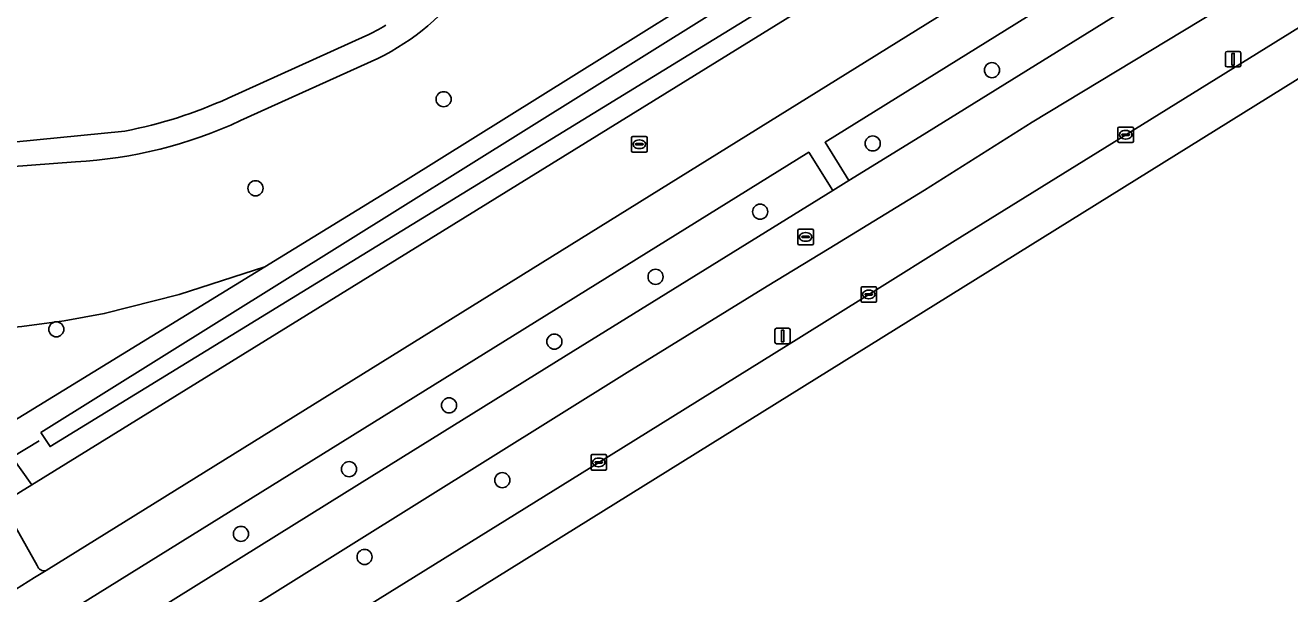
# Model space of a CAD drawing. Extents: x 159352 to 160617, y 385888 to 387323.
# Drawn here: x 160134.7 to 160216.6, y 386198 to 386234.8 of the extents above; entities that cross this region are included whole.
import ezdxf

# ---------------------------------------------------------------- set-up
doc = ezdxf.new("R2010")
doc.units = 0
for name, color, linetype in [('IMGEO_Berm_groen', 7, 'Continuous'), ('IMGEO_Boom', 7, 'Continuous'), ('IMGEO_Duiker', 7, 'Continuous'), ('IMGEO_Fietspad_open', 7, 'Continuous'), ('IMGEO_Groenvoorziening', 7, 'Continuous'), ('IMGEO_Kolk', 7, 'Continuous'), ('IMGEO_Lichtmast', 7, 'Continuous'), ('IMGEO_Oever', 7, 'Continuous'), ('IMGEO_Rijbaan_regionaal_gesloten', 7, 'Continuous'), ('IMGEO_Rioolput', 7, 'Continuous'), ('IMGEO_Voetpad_halfverhard', 7, 'Continuous'), ('IMGEO_Voetpad_open', 7, 'Continuous'), ('IMGEO_Waterloop', 7, 'Continuous')]:
    doc.layers.add(name, color=color, linetype=linetype)

msp = doc.modelspace()

# ---------------------------------------------------------------- linework, layer by layer
at = {"layer": 'IMGEO_Berm_groen'}
for points in [[(160136.085, 386199.531), (160197.562, 386237.706), (160217.361, 386250), (160280.651, 386289.3)], [(160171.867, 386206.529), (160184.825, 386214.566), (160189.351, 386217.397), (160194.944, 386220.881), (160205.986, 386227.734), (160241.902, 386250), (160277.498, 386272.097), (160275.395, 386275.45), (160269.644, 386271.829), (160255.723, 386262.972), (160236.826, 386251.306), (160234.731, 386250), (160213.006, 386236.458), (160199.927, 386228.554), (160192.964, 386224.15), (160186.78, 386220.38), (160182.769, 386217.937), (160173.706, 386212.336), (160115.309, 386175.902), (160101.901, 386167.553), (160088.642, 386159.467), (160065.261, 386144.977)], [(160246.681, 386273.941), (160243.381, 386272.099), (160194.655, 386241.835), (160135.165, 386205.072), (160133.244, 386203.89), (160135.508, 386199.847)], [(160133.731, 386191.045), (160156.375, 386205.145), (160169.753, 386213.457), (160187.028, 386224.128), (160185.469, 386226.597), (160096.185, 386171.203), (160050.908, 386143.09), (160041.718, 386137.377), (160049.066, 386140.248), (160050.388, 386140.751), (160052.071, 386141.461), (160053.799, 386142.268), (160056.828, 386143.76)], [(160042.68, 386126.386), (160046.058, 386128.51), (160064.508, 386139.98), (160081.645, 386150.538), (160096.502, 386159.782), (160103.887, 386164.356), (160111.454, 386169.036), (160120.159, 386174.467), (160171.867, 386206.529)]]:
    msp.add_lwpolyline(points, dxfattribs=at)
msp.add_lwpolyline([(160248.39, 386262.115), (160270.987, 386276.149), (160281.169, 386282.496), (160279.599, 386285.074), (160223.144, 386250), (160186.527, 386227.251), (160188.063, 386224.767), (160192.657, 386227.605), (160210.991, 386238.977), (160228.15, 386249.655), (160228.71, 386250)], close=True, dxfattribs=at)
msp.add_arc((160135.955, 386199.979), 0.466, 196.41507, 286.16939, dxfattribs=at)
at = {"layer": 'IMGEO_Boom'}
for centre in [(160197.33, 386231.918), (160161.821, 386230.033), (160189.606, 386227.172), (160149.639, 386224.271), (160182.316, 386222.754), (160175.546, 386218.538), (160136.742, 386215.141), (160168.993, 386214.346), (160162.173, 386210.218), (160155.696, 386206.09), (160165.621, 386205.378), (160148.698, 386201.899), (160156.703, 386200.408)]:
    msp.add_circle(centre, 0.489, dxfattribs=at)
at = {"layer": 'IMGEO_Duiker'}
msp.add_lwpolyline([(160135.621, 386207.93), (160133.887, 386206.86), (160132.115, 386205.766), (160130.696, 386204.891), (160128.759, 386203.695), (160127.115, 386202.681)], dxfattribs=at)
at = {"layer": 'IMGEO_Fietspad_open'}
for points in [[(160330.624, 386313.388), (160330.412, 386313.221), (160330.186, 386313.073), (160328.403, 386311.966), (160325.809, 386310.37), (160318.329, 386305.703), (160298.174, 386293.075), (160283.89, 386284.19), (160282.287, 386283.193), (160281.169, 386282.496), (160270.987, 386276.149), (160248.39, 386262.115), (160228.71, 386250), (160228.15, 386249.655), (160210.991, 386238.977), (160192.657, 386227.605), (160188.063, 386224.767), (160187.028, 386224.128), (160169.753, 386213.457), (160156.375, 386205.145), (160133.731, 386191.045)], [(160065.261, 386144.977), (160088.642, 386159.467), (160101.901, 386167.553), (160115.309, 386175.902), (160173.706, 386212.336), (160182.769, 386217.937), (160186.78, 386220.38), (160192.964, 386224.15), (160199.927, 386228.554), (160213.006, 386236.458), (160234.731, 386250), (160236.826, 386251.306), (160255.723, 386262.972), (160269.644, 386271.829), (160275.395, 386275.45), (160287.853, 386283), (160305.212, 386293.736), (160327.587, 386307.586), (160329.719, 386308.905), (160330.274, 386309.249), (160331.998, 386310.35)]]:
    msp.add_lwpolyline(points, dxfattribs=at)
at = {"layer": 'IMGEO_Groenvoorziening'}
for points in [[(160119.386, 386220.008), (160124.238, 386215.081), (160128.539, 386214.963), (160131.618, 386215.074), (160134.519, 386215.325), (160137.245, 386215.688), (160139.844, 386216.164), (160144.691, 386217.391), (160150.235, 386219.185), (160159.353, 386224.775), (160192.217, 386245.298), (160193.548, 386251.151), (160174.03, 386253.715), (160163.47, 386237.575)], [(160147.861, 386230.098), (160156.776, 386234.134)], [(160157.571, 386232.662), (160148.667, 386228.647)], [(160119.974, 386226.544), (160132.602, 386227.115), (160141.183, 386227.971)], [(160137.992, 386225.984), (160127.983, 386225.217), (160121.007, 386224.936)], [(160132.115, 386205.766), (160133.082, 386204.179), (160133.244, 386203.89), (160135.165, 386205.072), (160133.887, 386206.86), (160132.742, 386208.461), (160150.235, 386219.185), (160144.691, 386217.391), (160139.844, 386216.164), (160137.245, 386215.688), (160134.519, 386215.325), (160131.618, 386215.074), (160128.539, 386214.963), (160124.238, 386215.081), (160126.41, 386212.875)]]:
    msp.add_lwpolyline(points, dxfattribs=at)
for centre, radius, start, end in [((160149.792, 386248), 17.197, 296.89209, 322.68656), ((160151.759, 386245.204), 12.154, 294.38108, 301.29974), ((160135.382, 386257.73), 30.32, 281.03014, 294.3041), ((160136.391, 386255.131), 29.191, 273.14477, 294.86962)]:
    msp.add_arc(centre, radius, start, end, dxfattribs=at)
at = {"layer": 'IMGEO_Kolk'}
for p, q in [((160205.486, 386227.309), (160205.486, 386228.161)), ((160205.561, 386228.235), (160206.413, 386228.235)), ((160205.745, 386227.729), (160205.745, 386227.741)), ((160206.183, 386227.692), (160205.785, 386227.692)), ((160205.788, 386227.778), (160206.186, 386227.778)), ((160205.974, 386228.015), (160205.999, 386228.015)), ((160206.229, 386227.741), (160206.229, 386227.729)), ((160206.487, 386228.161), (160206.487, 386227.309)), ((160206.413, 386227.235), (160205.561, 386227.235)), ((160205.997, 386227.455), (160205.972, 386227.455)), ((160188.854, 386216.972), (160188.854, 386217.824)), ((160188.929, 386217.898), (160189.781, 386217.898)), ((160189.855, 386217.824), (160189.855, 386216.972)), ((160189.781, 386216.898), (160188.929, 386216.898)), ((160189.113, 386217.392), (160189.113, 386217.404)), ((160189.551, 386217.355), (160189.153, 386217.355)), ((160189.156, 386217.441), (160189.554, 386217.441)), ((160189.365, 386217.118), (160189.34, 386217.118)), ((160189.342, 386217.678), (160189.367, 386217.678)), ((160189.597, 386217.404), (160189.597, 386217.392)), ((160171.367, 386206.104), (160171.367, 386206.956)), ((160171.442, 386207.03), (160172.294, 386207.03)), ((160171.626, 386206.524), (160171.626, 386206.536)), ((160172.064, 386206.487), (160171.666, 386206.487)), ((160171.669, 386206.573), (160172.067, 386206.573)), ((160171.878, 386206.25), (160171.853, 386206.25)), ((160171.855, 386206.81), (160171.88, 386206.81)), ((160172.11, 386206.536), (160172.11, 386206.524)), ((160172.368, 386206.956), (160172.368, 386206.104)), ((160172.294, 386206.03), (160171.442, 386206.03))]:
    msp.add_line(p, q, dxfattribs=at)
for points in [[(160205.486, 386227.309), (160205.486, 386228.161)], [(160205.561, 386228.235), (160206.413, 386228.235)], [(160206.487, 386228.161), (160206.487, 386227.309)], [(160206.413, 386227.235), (160205.561, 386227.235)], [(160188.854, 386216.972), (160188.854, 386217.824)], [(160188.929, 386217.898), (160189.781, 386217.898)], [(160189.855, 386217.824), (160189.855, 386216.972)], [(160189.781, 386216.898), (160188.929, 386216.898)], [(160171.367, 386206.104), (160171.367, 386206.956)], [(160171.442, 386207.03), (160172.294, 386207.03)], [(160172.368, 386206.956), (160172.368, 386206.104)], [(160172.294, 386206.03), (160171.442, 386206.03)]]:
    msp.add_lwpolyline(points, dxfattribs=at)
for centre, radius, start, end in [((160205.563, 386228.159), 0.0765, 91.55205, 178.44795), ((160205.563, 386228.159), 0.0765, 91.55205, 178.44795), ((160205.785, 386227.738), 0.0403, 85.87752, 175.75265), ((160205.782, 386227.728), 0.0366, 178.93798, 274.71019), ((160206.186, 386227.735), 0.043, 264.86636, 352.45326), ((160206.19, 386227.74), 0.0386, 1.73085, 96.63898), ((160206.411, 386228.159), 0.0765, 1.55205, 88.44795), ((160206.411, 386228.159), 0.0765, 1.55205, 88.44795), ((160205.563, 386227.311), 0.0765, 181.55205, 268.44795), ((160205.563, 386227.311), 0.0765, 181.55205, 268.44795), ((160206.411, 386227.311), 0.0765, 271.55205, 358.44795), ((160206.411, 386227.311), 0.0765, 271.55205, 358.44795), ((160188.931, 386217.822), 0.0765, 91.55205, 178.44795), ((160188.931, 386217.822), 0.0765, 91.55205, 178.44795), ((160189.779, 386217.822), 0.0765, 1.55205, 88.44795), ((160189.779, 386217.822), 0.0765, 1.55205, 88.44795), ((160188.931, 386216.974), 0.0765, 181.55205, 268.44795), ((160188.931, 386216.974), 0.0765, 181.55205, 268.44795), ((160189.153, 386217.401), 0.0403, 85.87752, 175.75265), ((160189.15, 386217.391), 0.0366, 178.93798, 274.71019), ((160189.554, 386217.398), 0.043, 264.86636, 352.45326), ((160189.558, 386217.403), 0.0386, 1.73085, 96.63898), ((160189.779, 386216.974), 0.0765, 271.55205, 358.44795), ((160189.779, 386216.974), 0.0765, 271.55205, 358.44795), ((160171.444, 386206.954), 0.0765, 91.55205, 178.44795), ((160171.444, 386206.954), 0.0765, 91.55205, 178.44795), ((160171.666, 386206.533), 0.0403, 85.87752, 175.75265), ((160171.663, 386206.523), 0.0366, 178.93798, 274.71019), ((160172.067, 386206.53), 0.043, 264.86636, 352.45326), ((160172.071, 386206.535), 0.0386, 1.73085, 96.63898), ((160172.292, 386206.954), 0.0765, 1.55205, 88.44795), ((160172.292, 386206.954), 0.0765, 1.55205, 88.44795), ((160171.444, 386206.106), 0.0765, 181.55205, 268.44795), ((160171.444, 386206.106), 0.0765, 181.55205, 268.44795), ((160172.292, 386206.106), 0.0765, 271.55205, 358.44795), ((160172.292, 386206.106), 0.0765, 271.55205, 358.44795)]:
    msp.add_arc(centre, radius, start, end, dxfattribs=at)
for centre, major_axis, ratio, start_param, end_param in [((160205.973, 386227.735), (-0.387, 0.002), 0.722429, 4.712389, 7.853982), ((160205.998, 386227.735), (-0.39, 0.002), 0.717154, 1.570796, 4.712389), ((160189.341, 386217.398), (-0.387, 0.002), 0.722429, 4.712389, 7.853982), ((160189.366, 386217.398), (-0.39, 0.002), 0.717154, 1.570796, 4.712389), ((160171.854, 386206.53), (-0.387, 0.002), 0.722429, 4.712389, 7.853982), ((160171.879, 386206.53), (-0.39, 0.002), 0.717154, 1.570796, 4.712389)]:
    msp.add_ellipse(centre, major_axis=major_axis, ratio=ratio, start_param=start_param, end_param=end_param, dxfattribs=at)
at = {"layer": 'IMGEO_Lichtmast'}
for p, q in [((160212.448, 386232.221), (160212.448, 386233.021)), ((160212.448, 386233.021), (160212.448, 386232.221)), ((160212.548, 386233.121), (160213.338, 386233.121)), ((160213.338, 386233.121), (160212.548, 386233.121)), ((160213.438, 386233.021), (160213.438, 386232.221)), ((160213.438, 386232.221), (160213.438, 386233.021)), ((160213.338, 386232.121), (160212.548, 386232.121)), ((160212.548, 386232.121), (160213.338, 386232.121)), ((160183.272, 386214.308), (160183.272, 386215.108)), ((160183.272, 386215.108), (160183.272, 386214.308)), ((160183.372, 386215.208), (160184.162, 386215.208)), ((160184.162, 386215.208), (160183.372, 386215.208)), ((160184.262, 386215.108), (160184.262, 386214.308)), ((160184.262, 386214.308), (160184.262, 386215.108)), ((160184.162, 386214.208), (160183.372, 386214.208)), ((160183.372, 386214.208), (160184.162, 386214.208))]:
    msp.add_line(p, q, dxfattribs=at)
for points in [[(160212.868, 386232.996), (160213.018, 386232.996), (160213.018, 386232.246), (160212.868, 386232.246), (160212.868, 386232.996)], [(160183.692, 386215.083), (160183.842, 386215.083), (160183.842, 386214.333), (160183.692, 386214.333), (160183.692, 386215.083)]]:
    msp.add_lwpolyline(points, dxfattribs=at)
for centre, start, end in [((160212.548, 386233.021), 90, 180), ((160212.548, 386233.021), 90, 180), ((160213.338, 386233.021), 0, 90), ((160213.338, 386233.021), 360, 90), ((160212.548, 386232.221), 180, 270), ((160212.548, 386232.221), 180, 270), ((160213.338, 386232.221), 270, 0), ((160213.338, 386232.221), 270, 0), ((160183.372, 386215.108), 90, 180), ((160183.372, 386215.108), 90, 180), ((160184.162, 386215.108), 0, 90), ((160184.162, 386215.108), 360, 90), ((160183.372, 386214.308), 180, 270), ((160183.372, 386214.308), 180, 270), ((160184.162, 386214.308), 270, 0), ((160184.162, 386214.308), 270, 0)]:
    msp.add_arc(centre, 0.1, start, end, dxfattribs=at)
at = {"layer": 'IMGEO_Oever'}
msp.add_lwpolyline([(160249.051, 386280.067), (160246.049, 386278.106), (160241.044, 386274.837), (160227.234, 386266.126), (160226.501, 386265.661), (160198.289, 386266.208), (160193.456, 386245.083), (160192.217, 386245.298), (160159.353, 386224.775), (160150.235, 386219.185), (160132.742, 386208.461), (160133.887, 386206.86), (160135.165, 386205.072), (160194.655, 386241.835), (160243.381, 386272.099)], dxfattribs=at)
msp.add_lwpolyline([(160135.739, 386208.47), (160186.701, 386240.284), (160193.446, 386244.135), (160196.297, 386247.284), (160201.148, 386264.476), (160226.627, 386264.965), (160245.739, 386276.981), (160248.249, 386278.343), (160249.398, 386278.47), (160250.334, 386277.406), (160249.994, 386276.045), (160245.739, 386274.64), (160136.334, 386207.555)], close=True, dxfattribs=at)
at = {"layer": 'IMGEO_Rijbaan_regionaal_gesloten'}
for points in [[(159680.589, 385901.515), (159678.374, 385900.403), (159677.09, 385899.832), (159676.054, 385899.376), (159674.34, 385898.621), (159673.604, 385898.41), (159672.377, 385898.152), (159671.133, 385898.005), (159669.88, 385897.969), (159668.841, 385898.033), (159672.265, 385892.74), (159701.42, 385910.447), (159730.336, 385928.01), (160003.316, 386098.383), (160029.667, 386114.83), (160338.731, 386306.963), (160519.651, 386421.283), (160554.007, 386449.857), (160584.37, 386476.501)], [(160331.674, 386305.756), (160329.549, 386304.435), (160289.853, 386279.771), (160287.584, 386278.361), (160285.956, 386277.35), (160284.758, 386276.606), (160280.826, 386274.163), (160277.498, 386272.097), (160241.902, 386250), (160205.986, 386227.734), (160194.944, 386220.881), (160189.351, 386217.397), (160184.825, 386214.566), (160171.867, 386206.529), (160120.159, 386174.467)]]:
    msp.add_lwpolyline(points, dxfattribs=at)
at = {"layer": 'IMGEO_Rioolput'}
for p, q in [((160173.994, 386226.691), (160173.994, 386227.543)), ((160174.069, 386227.617), (160174.921, 386227.617)), ((160174.995, 386227.543), (160174.995, 386226.691)), ((160174.253, 386227.111), (160174.253, 386227.123)), ((160174.691, 386227.074), (160174.293, 386227.074)), ((160174.296, 386227.16), (160174.694, 386227.16)), ((160174.505, 386226.837), (160174.48, 386226.837)), ((160174.482, 386227.397), (160174.507, 386227.397)), ((160174.737, 386227.123), (160174.737, 386227.111)), ((160174.921, 386226.617), (160174.069, 386226.617)), ((160184.761, 386220.692), (160184.761, 386221.544)), ((160184.836, 386221.618), (160185.688, 386221.618)), ((160185.02, 386221.112), (160185.02, 386221.124)), ((160185.458, 386221.075), (160185.06, 386221.075)), ((160185.063, 386221.161), (160185.461, 386221.161)), ((160185.249, 386221.398), (160185.274, 386221.398)), ((160185.504, 386221.124), (160185.504, 386221.112)), ((160185.762, 386221.544), (160185.762, 386220.692)), ((160185.688, 386220.618), (160184.836, 386220.618)), ((160185.272, 386220.838), (160185.247, 386220.838))]:
    msp.add_line(p, q, dxfattribs=at)
for points in [[(160173.994, 386226.691), (160173.994, 386227.543)], [(160174.069, 386227.617), (160174.921, 386227.617)], [(160174.995, 386227.543), (160174.995, 386226.691)], [(160174.921, 386226.617), (160174.069, 386226.617)], [(160184.761, 386220.692), (160184.761, 386221.544)], [(160184.836, 386221.618), (160185.688, 386221.618)], [(160185.762, 386221.544), (160185.762, 386220.692)], [(160185.688, 386220.618), (160184.836, 386220.618)]]:
    msp.add_lwpolyline(points, dxfattribs=at)
for centre, radius, start, end in [((160174.071, 386227.541), 0.0765, 91.55205, 178.44795), ((160174.071, 386227.541), 0.0765, 91.55205, 178.44795), ((160174.919, 386227.541), 0.0765, 1.55205, 88.44795), ((160174.919, 386227.541), 0.0765, 1.55205, 88.44795), ((160174.293, 386227.12), 0.0403, 85.87752, 175.75265), ((160174.29, 386227.11), 0.0366, 178.93798, 274.71019), ((160174.694, 386227.117), 0.043, 264.86636, 352.45326), ((160174.698, 386227.122), 0.0386, 1.73085, 96.63898), ((160174.071, 386226.693), 0.0765, 181.55205, 268.44795), ((160174.071, 386226.693), 0.0765, 181.55205, 268.44795), ((160174.919, 386226.693), 0.0765, 271.55205, 358.44795), ((160174.919, 386226.693), 0.0765, 271.55205, 358.44795), ((160184.838, 386221.542), 0.0765, 91.55205, 178.44795), ((160184.838, 386221.542), 0.0765, 91.55205, 178.44795), ((160185.06, 386221.121), 0.0403, 85.87752, 175.75265), ((160185.057, 386221.111), 0.0366, 178.93798, 274.71019), ((160185.461, 386221.118), 0.043, 264.86636, 352.45326), ((160185.465, 386221.123), 0.0386, 1.73085, 96.63898), ((160185.686, 386221.542), 0.0765, 1.55205, 88.44795), ((160185.686, 386221.542), 0.0765, 1.55205, 88.44795), ((160184.838, 386220.694), 0.0765, 181.55205, 268.44795), ((160184.838, 386220.694), 0.0765, 181.55205, 268.44795), ((160185.686, 386220.694), 0.0765, 271.55205, 358.44795), ((160185.686, 386220.694), 0.0765, 271.55205, 358.44795)]:
    msp.add_arc(centre, radius, start, end, dxfattribs=at)
for centre, major_axis, ratio, start_param, end_param in [((160174.481, 386227.117), (-0.387, 0.002), 0.722429, 4.712389, 7.853982), ((160174.506, 386227.117), (-0.39, 0.002), 0.717154, 1.570796, 4.712389), ((160185.248, 386221.118), (-0.387, 0.002), 0.722429, 4.712389, 7.853982), ((160185.273, 386221.118), (-0.39, 0.002), 0.717154, 1.570796, 4.712389)]:
    msp.add_ellipse(centre, major_axis=major_axis, ratio=ratio, start_param=start_param, end_param=end_param, dxfattribs=at)
at = {"layer": 'IMGEO_Voetpad_halfverhard'}
for points in [[(160156.776, 386234.134), (160147.861, 386230.098)], [(160148.667, 386228.647), (160157.571, 386232.662)], [(160141.183, 386227.971), (160132.602, 386227.115), (160119.974, 386226.544)], [(160121.007, 386224.936), (160127.983, 386225.217), (160137.992, 386225.984)], [(160135.508, 386199.847), (160133.244, 386203.89), (160133.082, 386204.179), (160132.115, 386205.766)], [(160134.089, 386198.292), (160135.337, 386199.067), (160136.085, 386199.531)]]:
    msp.add_lwpolyline(points, dxfattribs=at)
for centre, radius, start, end in [((160149.792, 386248), 17.197, 296.89209, 322.68656), ((160151.759, 386245.204), 12.154, 294.38108, 301.29974), ((160135.382, 386257.73), 30.32, 281.03014, 294.3041), ((160136.391, 386255.131), 29.191, 273.14477, 294.86962), ((160135.955, 386199.979), 0.466, 196.41507, 286.16939)]:
    msp.add_arc(centre, radius, start, end, dxfattribs=at)
at = {"layer": 'IMGEO_Voetpad_open'}
for points in [[(160326.592, 386317.801), (160280.651, 386289.3), (160217.361, 386250), (160197.562, 386237.706), (160136.085, 386199.531), (160135.337, 386199.067), (160134.089, 386198.292)], [(160096.185, 386171.203), (160185.469, 386226.597), (160187.028, 386224.128), (160188.063, 386224.767), (160186.527, 386227.251), (160223.144, 386250), (160279.599, 386285.074), (160281.169, 386282.496), (160282.287, 386283.193), (160280.698, 386285.759), (160282.274, 386286.738), (160324.271, 386312.83)]]:
    msp.add_lwpolyline(points, dxfattribs=at)
at = {"layer": 'IMGEO_Waterloop'}
msp.add_lwpolyline([(160135.739, 386208.47), (160136.334, 386207.555), (160245.739, 386274.64), (160249.994, 386276.045), (160250.334, 386277.406), (160249.398, 386278.47), (160248.249, 386278.343), (160245.739, 386276.981), (160226.627, 386264.965), (160201.148, 386264.476), (160196.297, 386247.284), (160193.446, 386244.135), (160186.701, 386240.284)], close=True, dxfattribs=at)

doc.saveas('drawing.dxf')
